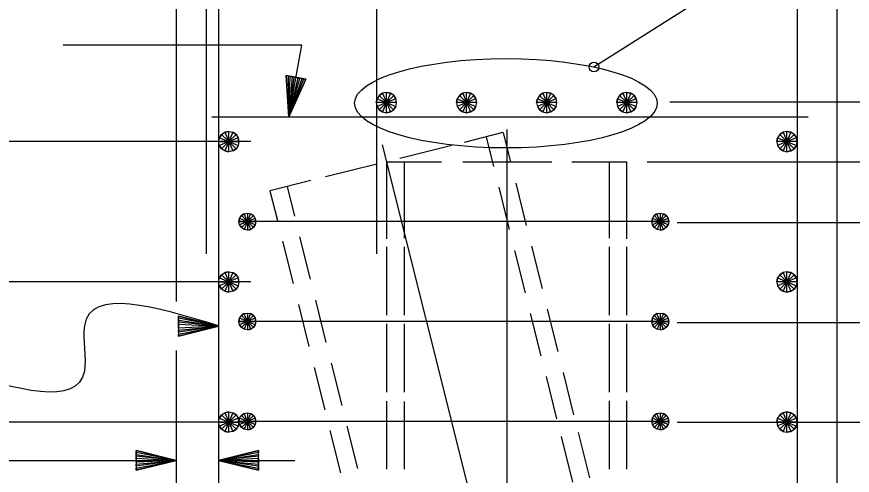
# Model space of a CAD drawing. Extents: x -41 to 251, y -169 to 237.
# Drawn here: x 45.1 to 51.05, y -156.48 to -153.21 of the extents above; entities that cross this region are included whole.
import ezdxf

# ---------------------------------------------------------------- set-up
doc = ezdxf.new("R2010")
doc.units = 0
for name, color, linetype in [('Arrowhead Terminators CELL', 7, 'Continuous'), ('Dimension Lines CELL', 7, 'Continuous'), ('Mis Center Lines CELL', 7, 'Continuous'), ('Rebar Lines CELL', 7, 'Continuous'), ('Steel Pile CELL', 7, 'Continuous'), ('sub interior bent cap lines', 7, 'Continuous')]:
    doc.layers.add(name, color=color, linetype=linetype)

msp = doc.modelspace()

# ---------------------------------------------------------------- linework, layer by layer
at = {"layer": 'Arrowhead Terminators CELL'}
for points in [[(47.0882, -153.6383), (47.1023, -153.6409), (47.0369, -153.9197), (47.1164, -153.6435), (47.1304, -153.646), (47.0369, -153.9197), (47.1445, -153.6486), (47.1586, -153.6512), (47.0369, -153.9197), (47.0179, -153.6255), (47.032, -153.6281), (47.0369, -153.9197), (47.0461, -153.6307), (47.0601, -153.6332), (47.0369, -153.9197), (47.0741, -153.6358), (47.1586, -153.6512), (47.0179, -153.6255), (47.0369, -153.9197), (47.1586, -153.6512)], [(46.2513, -155.4116), (46.2513, -155.3973), (46.5374, -155.4116), (46.2513, -155.3829), (46.2513, -155.3687), (46.5374, -155.4116), (46.2513, -155.3543), (46.2513, -155.34), (46.5374, -155.4116), (46.2513, -155.4831), (46.2513, -155.4688), (46.5374, -155.4116), (46.2513, -155.4544), (46.2513, -155.4402), (46.5374, -155.4116), (46.2513, -155.4258), (46.2513, -155.34), (46.2513, -155.4831), (46.5374, -155.4116), (46.2513, -155.34)], [(45.9498, -156.3687), (45.9498, -156.3543), (46.2344, -156.3687), (45.9498, -156.3401), (45.9498, -156.3259), (46.2344, -156.3687), (45.9498, -156.3117), (45.9498, -156.2975), (46.2344, -156.3687), (45.9498, -156.4398), (45.9498, -156.4255), (46.2344, -156.3687), (45.9498, -156.4113), (45.9498, -156.3971), (46.2344, -156.3687), (45.9498, -156.3828), (45.9498, -156.2975), (45.9498, -156.4398), (46.2344, -156.3687), (45.9498, -156.2975)], [(46.8219, -156.3687), (46.8219, -156.3828), (46.5374, -156.3687), (46.8219, -156.3971), (46.8219, -156.4113), (46.5374, -156.3687), (46.8219, -156.4255), (46.8219, -156.4398), (46.5374, -156.3687), (46.8219, -156.2975), (46.8219, -156.3117), (46.5374, -156.3687), (46.8219, -156.3259), (46.8219, -156.3401), (46.5374, -156.3687), (46.8219, -156.3543), (46.8219, -156.4398), (46.8219, -156.2975), (46.5374, -156.3687), (46.8219, -156.4398)]]:
    msp.add_lwpolyline(points, dxfattribs=at)
at = {"layer": 'Dimension Lines CELL'}
for p, q in [((49.7501, -153.8133), (53.5399, -153.8133)), ((46.7672, -154.0958), (42.1815, -154.0958)), ((49.5883, -154.2394), (53.5399, -154.2394)), ((49.8023, -154.6726), (53.5399, -154.6726)), ((46.7672, -155.096), (42.4665, -155.096)), ((49.8023, -155.385), (53.5399, -155.385)), ((46.7672, -156.0962), (42.7515, -156.0962)), ((49.8023, -156.0962), (56.1958, -156.0962)), ((45.0005, -156.3687), (46.2344, -156.3687)), ((46.5374, -156.3687), (47.0796, -156.3687))]:
    msp.add_line(p, q, dxfattribs=at)
for points in [[(49.2102, -153.5638), (52.7818, -151.2998), (53.3315, -151.2998)], [(47.0369, -153.9197), (47.1304, -153.4074), (45.4298, -153.4074)]]:
    msp.add_lwpolyline(points, dxfattribs=at)
msp.add_circle((49.2102, -153.5638), 0.0351, dxfattribs=at)
msp.add_ellipse((48.5828, -153.8228), major_axis=(1.0775, 0), ratio=0.295597, dxfattribs=at)
msp.add_spline([(46.5374, -155.4093), (45.5809, -155.4093), (45.5809, -155.7323), (44.6635, -155.7323)], degree=3, dxfattribs=at)
at = {"layer": 'Mis Center Lines CELL'}
for p, q in [((48.5885, -154.0089), (48.5885, -158.0905)), ((47.7025, -154.1195), (48.7345, -158.2489))]:
    msp.add_line(p, q, dxfattribs=at)
at = {"layer": 'Rebar Lines CELL'}
for p, q in [((46.4484, -148.2487), (46.4484, -154.8954)), ((47.6612, -148.2487), (47.6612, -154.8954)), ((46.5374, -151.6757), (46.5374, -157.1205)), ((50.6571, -151.6757), (50.6571, -157.1205)), ((46.4882, -153.9197), (50.7352, -153.9197)), ((49.7445, -154.6661), (46.6818, -154.6661)), ((49.7445, -155.3785), (46.6818, -155.3785)), ((49.7445, -156.0909), (46.6818, -156.0909))]:
    msp.add_line(p, q, dxfattribs=at)
for points in [[(47.8048, -153.8176), (47.7993, -153.79), (47.7838, -153.7665), (47.7601, -153.7507), (47.7324, -153.7453), (47.7048, -153.7507), (47.6812, -153.7665), (47.6657, -153.7899), (47.6602, -153.8176), (47.6657, -153.8452), (47.6812, -153.8688), (47.7048, -153.8844), (47.7324, -153.89), (47.7601, -153.8844), (47.7837, -153.8689), (47.7993, -153.8453), (47.8048, -153.8176), (47.7324, -153.8176), (47.6602, -153.8176), (47.6657, -153.7899), (47.7324, -153.8176), (47.6812, -153.7665), (47.7048, -153.7507), (47.7324, -153.8176), (47.7324, -153.7453), (47.7601, -153.7507), (47.7324, -153.8176), (47.7838, -153.7665), (47.7993, -153.79), (47.7324, -153.8176), (47.7993, -153.8453), (47.7837, -153.8689), (47.7324, -153.8176), (47.7601, -153.8844), (47.7324, -153.89), (47.7324, -153.8176), (47.7048, -153.8844), (47.6812, -153.8688), (47.7324, -153.8176), (47.6657, -153.8452)], [(48.3753, -153.8176), (48.3699, -153.79), (48.3544, -153.7665), (48.3307, -153.7507), (48.3031, -153.7453), (48.2754, -153.7507), (48.2519, -153.7665), (48.2363, -153.7899), (48.2307, -153.8176), (48.2363, -153.8452), (48.2519, -153.8688), (48.2753, -153.8844), (48.3031, -153.89), (48.3307, -153.8844), (48.3543, -153.8689), (48.3699, -153.8453), (48.3753, -153.8176), (48.3031, -153.8176), (48.2307, -153.8176), (48.2363, -153.7899), (48.3031, -153.8176), (48.2519, -153.7665), (48.2754, -153.7507), (48.3031, -153.8176), (48.3031, -153.7453), (48.3307, -153.7507), (48.3031, -153.8176), (48.3544, -153.7665), (48.3699, -153.79), (48.3031, -153.8176), (48.3699, -153.8453), (48.3543, -153.8689), (48.3031, -153.8176), (48.3307, -153.8844), (48.3031, -153.89), (48.3031, -153.8176), (48.2753, -153.8844), (48.2519, -153.8688), (48.3031, -153.8176), (48.2363, -153.8452)], [(48.946, -153.8176), (48.9405, -153.79), (48.9249, -153.7665), (48.9013, -153.7507), (48.8737, -153.7453), (48.846, -153.7507), (48.8224, -153.7665), (48.8069, -153.7899), (48.8013, -153.8176), (48.8069, -153.8452), (48.8224, -153.8688), (48.8459, -153.8844), (48.8737, -153.89), (48.9013, -153.8844), (48.9249, -153.8689), (48.9405, -153.8453), (48.946, -153.8176), (48.8737, -153.8176), (48.8013, -153.8176), (48.8069, -153.7899), (48.8737, -153.8176), (48.8224, -153.7665), (48.846, -153.7507), (48.8737, -153.8176), (48.8737, -153.7453), (48.9013, -153.7507), (48.8737, -153.8176), (48.9249, -153.7665), (48.9405, -153.79), (48.8737, -153.8176), (48.9405, -153.8453), (48.9249, -153.8689), (48.8737, -153.8176), (48.9013, -153.8844), (48.8737, -153.89), (48.8737, -153.8176), (48.8459, -153.8844), (48.8224, -153.8688), (48.8737, -153.8176), (48.8069, -153.8452)], [(49.5166, -153.8176), (49.511, -153.79), (49.4955, -153.7665), (49.4719, -153.7507), (49.4442, -153.7453), (49.4166, -153.7507), (49.3931, -153.7665), (49.3775, -153.7899), (49.3719, -153.8176), (49.3775, -153.8452), (49.3931, -153.8688), (49.4165, -153.8844), (49.4442, -153.89), (49.4719, -153.8844), (49.4954, -153.8689), (49.511, -153.8453), (49.5166, -153.8176), (49.4442, -153.8176), (49.3719, -153.8176), (49.3775, -153.7899), (49.4442, -153.8176), (49.3931, -153.7665), (49.4166, -153.7507), (49.4442, -153.8176), (49.4442, -153.7453), (49.4719, -153.7507), (49.4442, -153.8176), (49.4955, -153.7665), (49.511, -153.79), (49.4442, -153.8176), (49.511, -153.8453), (49.4954, -153.8689), (49.4442, -153.8176), (49.4719, -153.8844), (49.4442, -153.89), (49.4442, -153.8176), (49.4165, -153.8844), (49.3931, -153.8688), (49.4442, -153.8176), (49.3775, -153.8452)], [(46.5373, -154.0958), (46.5428, -154.0682), (46.5583, -154.0447), (46.5819, -154.029), (46.6097, -154.0235), (46.6372, -154.029), (46.6609, -154.0447), (46.6764, -154.0681), (46.6819, -154.0958), (46.6764, -154.1234), (46.6609, -154.147), (46.6373, -154.1627), (46.6097, -154.1683), (46.5819, -154.1627), (46.5584, -154.1471), (46.5428, -154.1236), (46.5373, -154.0958), (46.6097, -154.0958), (46.6819, -154.0958), (46.6764, -154.0681), (46.6097, -154.0958), (46.6609, -154.0447), (46.6372, -154.029), (46.6097, -154.0958), (46.6097, -154.0235), (46.5819, -154.029), (46.6097, -154.0958), (46.5583, -154.0447), (46.5428, -154.0682), (46.6097, -154.0958), (46.5428, -154.1236), (46.5584, -154.1471), (46.6097, -154.0958), (46.5819, -154.1627), (46.6097, -154.1683), (46.6097, -154.0958), (46.6373, -154.1627), (46.6609, -154.147), (46.6097, -154.0958), (46.6764, -154.1234)], [(50.6571, -154.0958), (50.6516, -154.0682), (50.6361, -154.0447), (50.6124, -154.029), (50.5847, -154.0235), (50.5572, -154.029), (50.5335, -154.0447), (50.518, -154.0681), (50.5125, -154.0958), (50.518, -154.1234), (50.5335, -154.147), (50.5571, -154.1627), (50.5847, -154.1683), (50.6124, -154.1627), (50.636, -154.1471), (50.6516, -154.1236), (50.6571, -154.0958), (50.5847, -154.0958), (50.5125, -154.0958), (50.518, -154.0681), (50.5847, -154.0958), (50.5335, -154.0447), (50.5572, -154.029), (50.5847, -154.0958), (50.5847, -154.0235), (50.6124, -154.029), (50.5847, -154.0958), (50.6361, -154.0447), (50.6516, -154.0682), (50.5847, -154.0958), (50.6516, -154.1236), (50.636, -154.1471), (50.5847, -154.0958), (50.6124, -154.1627), (50.5847, -154.1683), (50.5847, -154.0958), (50.5571, -154.1627), (50.5335, -154.147), (50.5847, -154.0958), (50.518, -154.1234)], [(46.7426, -154.606), (46.765, -154.6104), (46.7847, -154.6239), (46.7982, -154.6431), (46.8021, -154.6661), (46.7982, -154.6891), (46.7847, -154.7088), (46.7656, -154.7217), (46.7426, -154.7267), (46.7196, -154.7217), (46.6999, -154.7088), (46.6869, -154.6891), (46.6818, -154.6661), (46.6869, -154.6431), (46.6999, -154.6239), (46.7189, -154.6104), (46.7426, -154.606), (46.7426, -154.6661), (46.7426, -154.7267), (46.7656, -154.7217), (46.7426, -154.6661), (46.7847, -154.7088), (46.7982, -154.6891), (46.7426, -154.6661), (46.8021, -154.6661), (46.7982, -154.6431), (46.7426, -154.6661), (46.7847, -154.6239), (46.765, -154.6104), (46.7426, -154.6661), (46.7189, -154.6104), (46.6999, -154.6239), (46.7426, -154.6661), (46.6869, -154.6431), (46.6818, -154.6661), (46.7426, -154.6661), (46.6869, -154.6891), (46.6999, -154.7088), (46.7426, -154.6661), (46.7196, -154.7217)], [(49.682, -154.606), (49.705, -154.6104), (49.7247, -154.6239), (49.7377, -154.6431), (49.7428, -154.6661), (49.7377, -154.6891), (49.7247, -154.7088), (49.7057, -154.7217), (49.682, -154.7267), (49.6595, -154.7217), (49.6399, -154.7088), (49.6264, -154.6891), (49.6219, -154.6661), (49.6264, -154.6431), (49.6399, -154.6239), (49.659, -154.6104), (49.682, -154.606), (49.682, -154.6661), (49.682, -154.7267), (49.7057, -154.7217), (49.682, -154.6661), (49.7247, -154.7088), (49.7377, -154.6891), (49.682, -154.6661), (49.7428, -154.6661), (49.7377, -154.6431), (49.682, -154.6661), (49.7247, -154.6239), (49.705, -154.6104), (49.682, -154.6661), (49.659, -154.6104), (49.6399, -154.6239), (49.682, -154.6661), (49.6264, -154.6431), (49.6219, -154.6661), (49.682, -154.6661), (49.6264, -154.6891), (49.6399, -154.7088), (49.682, -154.6661), (49.6595, -154.7217)], [(46.5373, -155.096), (46.5428, -155.0684), (46.5583, -155.0448), (46.5819, -155.0291), (46.6097, -155.0237), (46.6372, -155.0291), (46.6609, -155.0448), (46.6764, -155.0683), (46.6819, -155.096), (46.6764, -155.1236), (46.6609, -155.1472), (46.6373, -155.1629), (46.6097, -155.1684), (46.5819, -155.1629), (46.5584, -155.1473), (46.5428, -155.1238), (46.5373, -155.096), (46.6097, -155.096), (46.6819, -155.096), (46.6764, -155.0683), (46.6097, -155.096), (46.6609, -155.0448), (46.6372, -155.0291), (46.6097, -155.096), (46.6097, -155.0237), (46.5819, -155.0291), (46.6097, -155.096), (46.5583, -155.0448), (46.5428, -155.0684), (46.6097, -155.096), (46.5428, -155.1238), (46.5584, -155.1473), (46.6097, -155.096), (46.5819, -155.1629), (46.6097, -155.1684), (46.6097, -155.096), (46.6373, -155.1629), (46.6609, -155.1472), (46.6097, -155.096), (46.6764, -155.1236)], [(50.6571, -155.096), (50.6516, -155.0684), (50.6361, -155.0448), (50.6124, -155.0291), (50.5847, -155.0237), (50.5572, -155.0291), (50.5335, -155.0448), (50.518, -155.0683), (50.5125, -155.096), (50.518, -155.1236), (50.5335, -155.1472), (50.5571, -155.1629), (50.5847, -155.1684), (50.6124, -155.1629), (50.636, -155.1473), (50.6516, -155.1238), (50.6571, -155.096), (50.5847, -155.096), (50.5125, -155.096), (50.518, -155.0683), (50.5847, -155.096), (50.5335, -155.0448), (50.5572, -155.0291), (50.5847, -155.096), (50.5847, -155.0237), (50.6124, -155.0291), (50.5847, -155.096), (50.6361, -155.0448), (50.6516, -155.0684), (50.5847, -155.096), (50.6516, -155.1238), (50.636, -155.1473), (50.5847, -155.096), (50.6124, -155.1629), (50.5847, -155.1684), (50.5847, -155.096), (50.5571, -155.1629), (50.5335, -155.1472), (50.5847, -155.096), (50.518, -155.1236)], [(46.7426, -155.3184), (46.765, -155.3228), (46.7847, -155.3363), (46.7982, -155.3555), (46.8021, -155.3785), (46.7982, -155.4015), (46.7847, -155.4212), (46.7656, -155.4341), (46.7426, -155.4391), (46.7196, -155.4341), (46.6999, -155.4212), (46.6869, -155.4015), (46.6818, -155.3785), (46.6869, -155.3555), (46.6999, -155.3363), (46.7189, -155.3228), (46.7426, -155.3184), (46.7426, -155.3785), (46.7426, -155.4391), (46.7656, -155.4341), (46.7426, -155.3785), (46.7847, -155.4212), (46.7982, -155.4015), (46.7426, -155.3785), (46.8021, -155.3785), (46.7982, -155.3555), (46.7426, -155.3785), (46.7847, -155.3363), (46.765, -155.3228), (46.7426, -155.3785), (46.7189, -155.3228), (46.6999, -155.3363), (46.7426, -155.3785), (46.6869, -155.3555), (46.6818, -155.3785), (46.7426, -155.3785), (46.6869, -155.4015), (46.6999, -155.4212), (46.7426, -155.3785), (46.7196, -155.4341)], [(49.682, -155.3184), (49.705, -155.3228), (49.7247, -155.3363), (49.7377, -155.3555), (49.7428, -155.3785), (49.7377, -155.4015), (49.7247, -155.4212), (49.7057, -155.4341), (49.682, -155.4391), (49.6595, -155.4341), (49.6399, -155.4212), (49.6264, -155.4015), (49.6219, -155.3785), (49.6264, -155.3555), (49.6399, -155.3363), (49.659, -155.3228), (49.682, -155.3184), (49.682, -155.3785), (49.682, -155.4391), (49.7057, -155.4341), (49.682, -155.3785), (49.7247, -155.4212), (49.7377, -155.4015), (49.682, -155.3785), (49.7428, -155.3785), (49.7377, -155.3555), (49.682, -155.3785), (49.7247, -155.3363), (49.705, -155.3228), (49.682, -155.3785), (49.659, -155.3228), (49.6399, -155.3363), (49.682, -155.3785), (49.6264, -155.3555), (49.6219, -155.3785), (49.682, -155.3785), (49.6264, -155.4015), (49.6399, -155.4212), (49.682, -155.3785), (49.6595, -155.4341)], [(46.5373, -156.0962), (46.5428, -156.0686), (46.5583, -156.045), (46.5819, -156.0293), (46.6097, -156.0239), (46.6372, -156.0293), (46.6609, -156.045), (46.6764, -156.0685), (46.6819, -156.0962), (46.6764, -156.1238), (46.6609, -156.1474), (46.6373, -156.1631), (46.6097, -156.1686), (46.5819, -156.1631), (46.5584, -156.1475), (46.5428, -156.1239), (46.5373, -156.0962), (46.6097, -156.0962), (46.6819, -156.0962), (46.6764, -156.0685), (46.6097, -156.0962), (46.6609, -156.045), (46.6372, -156.0293), (46.6097, -156.0962), (46.6097, -156.0239), (46.5819, -156.0293), (46.6097, -156.0962), (46.5583, -156.045), (46.5428, -156.0686), (46.6097, -156.0962), (46.5428, -156.1239), (46.5584, -156.1475), (46.6097, -156.0962), (46.5819, -156.1631), (46.6097, -156.1686), (46.6097, -156.0962), (46.6373, -156.1631), (46.6609, -156.1474), (46.6097, -156.0962), (46.6764, -156.1238)], [(46.7426, -156.0307), (46.765, -156.0352), (46.7847, -156.0487), (46.7982, -156.0678), (46.8021, -156.0909), (46.7982, -156.1139), (46.7847, -156.1336), (46.7656, -156.1465), (46.7426, -156.1515), (46.7196, -156.1465), (46.6999, -156.1336), (46.6869, -156.1139), (46.6818, -156.0909), (46.6869, -156.0678), (46.6999, -156.0487), (46.7189, -156.0352), (46.7426, -156.0307), (46.7426, -156.0909), (46.7426, -156.1515), (46.7656, -156.1465), (46.7426, -156.0909), (46.7847, -156.1336), (46.7982, -156.1139), (46.7426, -156.0909), (46.8021, -156.0909), (46.7982, -156.0678), (46.7426, -156.0909), (46.7847, -156.0487), (46.765, -156.0352), (46.7426, -156.0909), (46.7189, -156.0352), (46.6999, -156.0487), (46.7426, -156.0909), (46.6869, -156.0678), (46.6818, -156.0909), (46.7426, -156.0909), (46.6869, -156.1139), (46.6999, -156.1336), (46.7426, -156.0909), (46.7196, -156.1465)], [(49.682, -156.0307), (49.705, -156.0352), (49.7247, -156.0487), (49.7377, -156.0678), (49.7428, -156.0909), (49.7377, -156.1139), (49.7247, -156.1336), (49.7057, -156.1465), (49.682, -156.1515), (49.6595, -156.1465), (49.6399, -156.1336), (49.6264, -156.1139), (49.6219, -156.0909), (49.6264, -156.0678), (49.6399, -156.0487), (49.659, -156.0352), (49.682, -156.0307), (49.682, -156.0909), (49.682, -156.1515), (49.7057, -156.1465), (49.682, -156.0909), (49.7247, -156.1336), (49.7377, -156.1139), (49.682, -156.0909), (49.7428, -156.0909), (49.7377, -156.0678), (49.682, -156.0909), (49.7247, -156.0487), (49.705, -156.0352), (49.682, -156.0909), (49.659, -156.0352), (49.6399, -156.0487), (49.682, -156.0909), (49.6264, -156.0678), (49.6219, -156.0909), (49.682, -156.0909), (49.6264, -156.1139), (49.6399, -156.1336), (49.682, -156.0909), (49.6595, -156.1465)], [(50.6571, -156.0962), (50.6516, -156.0686), (50.6361, -156.045), (50.6124, -156.0293), (50.5847, -156.0239), (50.5572, -156.0293), (50.5335, -156.045), (50.518, -156.0685), (50.5125, -156.0962), (50.518, -156.1238), (50.5335, -156.1474), (50.5571, -156.1631), (50.5847, -156.1686), (50.6124, -156.1631), (50.636, -156.1475), (50.6516, -156.1239), (50.6571, -156.0962), (50.5847, -156.0962), (50.5125, -156.0962), (50.518, -156.0685), (50.5847, -156.0962), (50.5335, -156.045), (50.5572, -156.0293), (50.5847, -156.0962), (50.5847, -156.0239), (50.6124, -156.0293), (50.5847, -156.0962), (50.6361, -156.045), (50.6516, -156.0686), (50.5847, -156.0962), (50.6516, -156.1239), (50.636, -156.1475), (50.5847, -156.0962), (50.6124, -156.1631), (50.5847, -156.1686), (50.5847, -156.0962), (50.5571, -156.1631), (50.5335, -156.1474), (50.5847, -156.0962), (50.518, -156.1238)]]:
    msp.add_lwpolyline(points, dxfattribs=at)
at = {"layer": 'Steel Pile CELL'}
for p, q in [((47.8614, -154.785), (47.8614, -154.2394)), ((49.32, -154.785), (49.32, -154.2394)), ((47.8614, -155.3337), (47.8614, -154.8469)), ((49.32, -155.3337), (49.32, -154.8469)), ((47.8614, -155.8823), (47.8614, -155.3955)), ((49.32, -155.8823), (49.32, -155.3955)), ((47.8614, -156.431), (47.8614, -155.9487)), ((49.32, -156.431), (49.32, -155.9441))]:
    msp.add_line(p, q, dxfattribs=at)
for points in [[(48.5604, -154.0321), (48.285, -154.1012)], [(48.5632, -154.0314), (48.616, -154.2431)], [(48.4419, -154.0619), (48.4949, -154.2734)], [(48.1968, -154.1232), (47.8284, -154.2155)], [(47.6647, -154.2563), (47.2978, -154.3479)], [(47.7344, -154.7881), (47.7344, -154.2394), (48.1244, -154.2394)], [(48.2766, -154.2394), (48.9104, -154.2394)], [(49.0536, -154.2394), (49.443, -154.2394), (49.443, -154.7881)], [(47.194, -154.3738), (46.9023, -154.4468)], [(48.6531, -154.3913), (48.7284, -154.6931)], [(46.9029, -154.4467), (46.9556, -154.6581)], [(47.0242, -154.4163), (47.0769, -154.6277)], [(48.5317, -154.4216), (48.6072, -154.7234)], [(46.9927, -154.8063), (47.068, -155.1081)], [(47.1141, -154.776), (47.1893, -155.0778)], [(47.7344, -155.3337), (47.7344, -154.8469)], [(48.6441, -154.8717), (48.7196, -155.1734)], [(48.7655, -154.8413), (48.8408, -155.1431)], [(49.443, -154.8469), (49.443, -155.3337)], [(47.2265, -155.226), (47.3017, -155.5278)], [(47.1051, -155.2563), (47.1804, -155.5581)], [(48.8779, -155.2913), (48.9531, -155.5931)], [(48.7565, -155.3217), (48.832, -155.6234)], [(47.7344, -155.8823), (47.7344, -155.3955)], [(49.443, -155.3955), (49.443, -155.8823)], [(47.2175, -155.7063), (47.2927, -156.0081)], [(47.3388, -155.676), (47.414, -155.9778)], [(48.8688, -155.7717), (48.9444, -156.0734)], [(48.9902, -155.7413), (49.0655, -156.0431)], [(47.7344, -156.431), (47.7344, -155.9458)], [(49.443, -155.9441), (49.443, -156.431)], [(47.4512, -156.126), (47.5264, -156.4278)], [(47.3298, -156.1563), (47.4051, -156.4581)], [(48.9758, -156.1998), (49.0569, -156.5234)], [(49.0969, -156.1695), (49.1779, -156.4932)]]:
    msp.add_lwpolyline(points, dxfattribs=at)
at = {"layer": 'sub interior bent cap lines'}
msp.add_line((50.9425, -157.23), (50.9425, -150.9172), dxfattribs=at)
for points in [[(46.2344, -149.1624), (46.2344, -155.2363)], [(46.2344, -155.5844), (46.2344, -157.664), (50.9425, -157.664), (50.9425, -157.5456)]]:
    msp.add_lwpolyline(points, dxfattribs=at)

doc.saveas('drawing.dxf')
